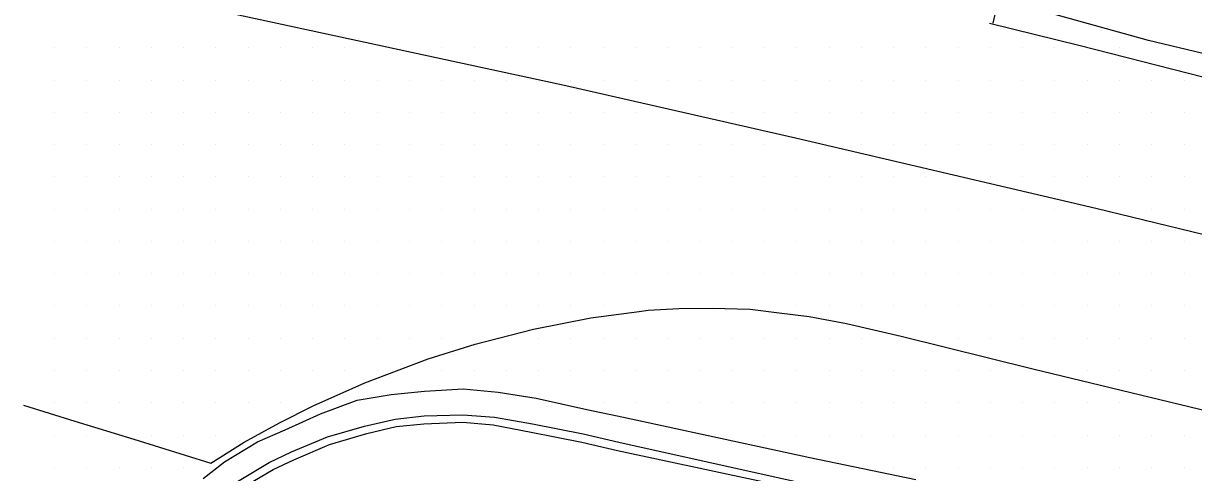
# Model space of a CAD drawing. Extents: x 1762120 to 1766775, y 709485 to 712965.
# Drawn here: x 1763333.8 to 1763424.5, y 712490.8 to 712525.6 of the extents above; entities that cross this region are included whole.
import ezdxf

# ---------------------------------------------------------------- set-up
doc = ezdxf.new("R2010")
doc.units = 0
for name, color, linetype in [('Exist DTM Drainline', 7, 'Continuous'), ('Exist DTM Scan Elevation Point', 7, 'Continuous'), ('Exist Roads Curbs', 7, 'Continuous'), ('Exist Roads EOP', 7, 'Continuous'), ('Exist Roads EOT', 7, 'Continuous')]:
    doc.layers.add(name, color=color, linetype=linetype)

msp = doc.modelspace()

# ---------------------------------------------------------------- linework, layer by layer
at = {"layer": 'Exist DTM Drainline'}
msp.add_lwpolyline([(1763350.305, 712490.075), (1763352.875, 712491.617), (1763354.611, 712492.434), (1763357.393, 712493.597), (1763360.269, 712494.44), (1763362.641, 712494.972), (1763364.883, 712495.225), (1763367.88, 712495.305), (1763370.33, 712495.136), (1763373.283, 712494.625), (1763377.203, 712493.829), (1763379.973, 712493.189), (1763394.241, 712490.019)], dxfattribs=at)
at = {"layer": 'Exist DTM Scan Elevation Point'}
for p, q in [((1763336.25, 712523.75), (1763336.25, 712523.75)), ((1763338.75, 712523.75), (1763338.75, 712523.75)), ((1763341.25, 712523.75), (1763341.25, 712523.75)), ((1763343.75, 712523.75), (1763343.75, 712523.75)), ((1763346.25, 712523.75), (1763346.25, 712523.75)), ((1763348.75, 712523.75), (1763348.75, 712523.75)), ((1763351.25, 712523.75), (1763351.25, 712523.75)), ((1763353.75, 712523.75), (1763353.75, 712523.75)), ((1763356.25, 712523.75), (1763356.25, 712523.75)), ((1763358.75, 712523.75), (1763358.75, 712523.75)), ((1763366.25, 712523.75), (1763366.25, 712523.75)), ((1763368.75, 712523.75), (1763368.75, 712523.75)), ((1763371.25, 712523.75), (1763371.25, 712523.75)), ((1763373.75, 712523.75), (1763373.75, 712523.75)), ((1763376.25, 712523.75), (1763376.25, 712523.75)), ((1763378.75, 712523.75), (1763378.75, 712523.75)), ((1763381.25, 712523.75), (1763381.25, 712523.75)), ((1763383.75, 712523.75), (1763383.75, 712523.75)), ((1763386.25, 712523.75), (1763386.25, 712523.75)), ((1763388.75, 712523.75), (1763388.75, 712523.75)), ((1763391.25, 712523.75), (1763391.25, 712523.75)), ((1763393.75, 712523.75), (1763393.75, 712523.75)), ((1763396.25, 712523.75), (1763396.25, 712523.75)), ((1763398.75, 712523.75), (1763398.75, 712523.75)), ((1763401.25, 712523.75), (1763401.25, 712523.75)), ((1763403.75, 712523.75), (1763403.75, 712523.75)), ((1763406.25, 712523.75), (1763406.25, 712523.75)), ((1763408.75, 712523.75), (1763408.75, 712523.75)), ((1763411.25, 712523.75), (1763411.25, 712523.75)), ((1763413.75, 712523.75), (1763413.75, 712523.75)), ((1763418.75, 712523.75), (1763418.75, 712523.75)), ((1763336.25, 712521.25), (1763336.25, 712521.25)), ((1763338.75, 712521.25), (1763338.75, 712521.25)), ((1763341.25, 712521.25), (1763341.25, 712521.25)), ((1763343.75, 712521.25), (1763343.75, 712521.25)), ((1763346.25, 712521.25), (1763346.25, 712521.25)), ((1763348.75, 712521.25), (1763348.75, 712521.25)), ((1763351.25, 712521.25), (1763351.25, 712521.25)), ((1763353.75, 712521.25), (1763353.75, 712521.25)), ((1763356.25, 712521.25), (1763356.25, 712521.25)), ((1763358.75, 712521.25), (1763358.75, 712521.25)), ((1763361.25, 712521.25), (1763361.25, 712521.25)), ((1763363.75, 712521.25), (1763363.75, 712521.25)), ((1763366.25, 712521.25), (1763366.25, 712521.25)), ((1763368.75, 712521.25), (1763368.75, 712521.25)), ((1763371.25, 712521.25), (1763371.25, 712521.25)), ((1763376.25, 712521.25), (1763376.25, 712521.25)), ((1763378.75, 712521.25), (1763378.75, 712521.25)), ((1763381.25, 712521.25), (1763381.25, 712521.25)), ((1763383.75, 712521.25), (1763383.75, 712521.25)), ((1763386.25, 712521.25), (1763386.25, 712521.25)), ((1763388.75, 712521.25), (1763388.75, 712521.25)), ((1763391.25, 712521.25), (1763391.25, 712521.25)), ((1763393.75, 712521.25), (1763393.75, 712521.25)), ((1763396.25, 712521.25), (1763396.25, 712521.25)), ((1763398.75, 712521.25), (1763398.75, 712521.25)), ((1763401.25, 712521.25), (1763401.25, 712521.25)), ((1763403.75, 712521.25), (1763403.75, 712521.25)), ((1763406.25, 712521.25), (1763406.25, 712521.25)), ((1763408.75, 712521.25), (1763408.75, 712521.25)), ((1763411.25, 712521.25), (1763411.25, 712521.25)), ((1763413.75, 712521.25), (1763413.75, 712521.25)), ((1763416.25, 712521.25), (1763416.25, 712521.25)), ((1763418.75, 712521.25), (1763418.75, 712521.25)), ((1763421.25, 712521.25), (1763421.25, 712521.25)), ((1763423.75, 712521.25), (1763423.75, 712521.25)), ((1763336.25, 712518.75), (1763336.25, 712518.75)), ((1763338.75, 712518.75), (1763338.75, 712518.75)), ((1763341.25, 712518.75), (1763341.25, 712518.75)), ((1763343.75, 712518.75), (1763343.75, 712518.75)), ((1763346.25, 712518.75), (1763346.25, 712518.75)), ((1763348.75, 712518.75), (1763348.75, 712518.75)), ((1763351.25, 712518.75), (1763351.25, 712518.75)), ((1763353.75, 712518.75), (1763353.75, 712518.75)), ((1763356.25, 712518.75), (1763356.25, 712518.75)), ((1763358.75, 712518.75), (1763358.75, 712518.75)), ((1763361.25, 712518.75), (1763361.25, 712518.75)), ((1763363.75, 712518.75), (1763363.75, 712518.75)), ((1763366.25, 712518.75), (1763366.25, 712518.75)), ((1763368.75, 712518.75), (1763368.75, 712518.75)), ((1763371.25, 712518.75), (1763371.25, 712518.75)), ((1763373.75, 712518.75), (1763373.75, 712518.75)), ((1763376.25, 712518.75), (1763376.25, 712518.75)), ((1763378.75, 712518.75), (1763378.75, 712518.75)), ((1763381.25, 712518.75), (1763381.25, 712518.75)), ((1763388.75, 712518.75), (1763388.75, 712518.75)), ((1763391.25, 712518.75), (1763391.25, 712518.75)), ((1763393.75, 712518.75), (1763393.75, 712518.75)), ((1763396.25, 712518.75), (1763396.25, 712518.75)), ((1763398.75, 712518.75), (1763398.75, 712518.75)), ((1763401.25, 712518.75), (1763401.25, 712518.75)), ((1763403.75, 712518.75), (1763403.75, 712518.75)), ((1763406.25, 712518.75), (1763406.25, 712518.75)), ((1763408.75, 712518.75), (1763408.75, 712518.75)), ((1763411.25, 712518.75), (1763411.25, 712518.75)), ((1763413.75, 712518.75), (1763413.75, 712518.75)), ((1763416.25, 712518.75), (1763416.25, 712518.75)), ((1763418.75, 712518.75), (1763418.75, 712518.75)), ((1763421.25, 712518.75), (1763421.25, 712518.75)), ((1763423.75, 712518.75), (1763423.75, 712518.75)), ((1763336.25, 712516.25), (1763336.25, 712516.25)), ((1763338.75, 712516.25), (1763338.75, 712516.25)), ((1763341.25, 712516.25), (1763341.25, 712516.25)), ((1763343.75, 712516.25), (1763343.75, 712516.25)), ((1763346.25, 712516.25), (1763346.25, 712516.25)), ((1763348.75, 712516.25), (1763348.75, 712516.25)), ((1763351.25, 712516.25), (1763351.25, 712516.25)), ((1763353.75, 712516.25), (1763353.75, 712516.25)), ((1763356.25, 712516.25), (1763356.25, 712516.25)), ((1763358.75, 712516.25), (1763358.75, 712516.25)), ((1763361.25, 712516.25), (1763361.25, 712516.25)), ((1763363.75, 712516.25), (1763363.75, 712516.25)), ((1763366.25, 712516.25), (1763366.25, 712516.25)), ((1763368.75, 712516.25), (1763368.75, 712516.25)), ((1763371.25, 712516.25), (1763371.25, 712516.25)), ((1763373.75, 712516.25), (1763373.75, 712516.25)), ((1763376.25, 712516.25), (1763376.25, 712516.25)), ((1763378.75, 712516.25), (1763378.75, 712516.25)), ((1763381.25, 712516.25), (1763381.25, 712516.25)), ((1763383.75, 712516.25), (1763383.75, 712516.25)), ((1763386.25, 712516.25), (1763386.25, 712516.25)), ((1763388.75, 712516.25), (1763388.75, 712516.25)), ((1763391.25, 712516.25), (1763391.25, 712516.25)), ((1763398.75, 712516.25), (1763398.75, 712516.25)), ((1763401.25, 712516.25), (1763401.25, 712516.25)), ((1763403.75, 712516.25), (1763403.75, 712516.25)), ((1763406.25, 712516.25), (1763406.25, 712516.25)), ((1763408.75, 712516.25), (1763408.75, 712516.25)), ((1763411.25, 712516.25), (1763411.25, 712516.25)), ((1763413.75, 712516.25), (1763413.75, 712516.25)), ((1763416.25, 712516.25), (1763416.25, 712516.25)), ((1763418.75, 712516.25), (1763418.75, 712516.25)), ((1763421.25, 712516.25), (1763421.25, 712516.25)), ((1763423.75, 712516.25), (1763423.75, 712516.25)), ((1763336.25, 712513.75), (1763336.25, 712513.75)), ((1763338.75, 712513.75), (1763338.75, 712513.75)), ((1763341.25, 712513.75), (1763341.25, 712513.75)), ((1763343.75, 712513.75), (1763343.75, 712513.75)), ((1763346.25, 712513.75), (1763346.25, 712513.75)), ((1763348.75, 712513.75), (1763348.75, 712513.75)), ((1763351.25, 712513.75), (1763351.25, 712513.75)), ((1763353.75, 712513.75), (1763353.75, 712513.75)), ((1763356.25, 712513.75), (1763356.25, 712513.75)), ((1763358.75, 712513.75), (1763358.75, 712513.75)), ((1763361.25, 712513.75), (1763361.25, 712513.75)), ((1763363.75, 712513.75), (1763363.75, 712513.75)), ((1763366.25, 712513.75), (1763366.25, 712513.75)), ((1763368.75, 712513.75), (1763368.75, 712513.75)), ((1763371.25, 712513.75), (1763371.25, 712513.75)), ((1763373.75, 712513.75), (1763373.75, 712513.75)), ((1763376.25, 712513.75), (1763376.25, 712513.75)), ((1763378.75, 712513.75), (1763378.75, 712513.75)), ((1763381.25, 712513.75), (1763381.25, 712513.75)), ((1763383.75, 712513.75), (1763383.75, 712513.75)), ((1763386.25, 712513.75), (1763386.25, 712513.75)), ((1763388.75, 712513.75), (1763388.75, 712513.75)), ((1763391.25, 712513.75), (1763391.25, 712513.75)), ((1763393.75, 712513.75), (1763393.75, 712513.75)), ((1763396.25, 712513.75), (1763396.25, 712513.75)), ((1763398.75, 712513.75), (1763398.75, 712513.75)), ((1763401.25, 712513.75), (1763401.25, 712513.75)), ((1763403.75, 712513.75), (1763403.75, 712513.75)), ((1763408.75, 712513.75), (1763408.75, 712513.75)), ((1763411.25, 712513.75), (1763411.25, 712513.75)), ((1763413.75, 712513.75), (1763413.75, 712513.75)), ((1763416.25, 712513.75), (1763416.25, 712513.75)), ((1763418.75, 712513.75), (1763418.75, 712513.75)), ((1763421.25, 712513.75), (1763421.25, 712513.75)), ((1763423.75, 712513.75), (1763423.75, 712513.75)), ((1763336.25, 712511.25), (1763336.25, 712511.25)), ((1763338.75, 712511.25), (1763338.75, 712511.25)), ((1763341.25, 712511.25), (1763341.25, 712511.25)), ((1763343.75, 712511.25), (1763343.75, 712511.25)), ((1763346.25, 712511.25), (1763346.25, 712511.25)), ((1763348.75, 712511.25), (1763348.75, 712511.25)), ((1763351.25, 712511.25), (1763351.25, 712511.25)), ((1763353.75, 712511.25), (1763353.75, 712511.25)), ((1763356.25, 712511.25), (1763356.25, 712511.25)), ((1763358.75, 712511.25), (1763358.75, 712511.25)), ((1763361.25, 712511.25), (1763361.25, 712511.25)), ((1763363.75, 712511.25), (1763363.75, 712511.25)), ((1763366.25, 712511.25), (1763366.25, 712511.25)), ((1763368.75, 712511.25), (1763368.75, 712511.25)), ((1763371.25, 712511.25), (1763371.25, 712511.25)), ((1763373.75, 712511.25), (1763373.75, 712511.25)), ((1763376.25, 712511.25), (1763376.25, 712511.25)), ((1763378.75, 712511.25), (1763378.75, 712511.25)), ((1763381.25, 712511.25), (1763381.25, 712511.25)), ((1763383.75, 712511.25), (1763383.75, 712511.25)), ((1763386.25, 712511.25), (1763386.25, 712511.25)), ((1763388.75, 712511.25), (1763388.75, 712511.25)), ((1763391.25, 712511.25), (1763391.25, 712511.25)), ((1763393.75, 712511.25), (1763393.75, 712511.25)), ((1763396.25, 712511.25), (1763396.25, 712511.25)), ((1763398.75, 712511.25), (1763398.75, 712511.25)), ((1763401.25, 712511.25), (1763401.25, 712511.25)), ((1763403.75, 712511.25), (1763403.75, 712511.25)), ((1763406.25, 712511.25), (1763406.25, 712511.25)), ((1763408.75, 712511.25), (1763408.75, 712511.25)), ((1763411.25, 712511.25), (1763411.25, 712511.25)), ((1763413.75, 712511.25), (1763413.75, 712511.25)), ((1763421.25, 712511.25), (1763421.25, 712511.25)), ((1763423.75, 712511.25), (1763423.75, 712511.25)), ((1763336.25, 712508.75), (1763336.25, 712508.75)), ((1763338.75, 712508.75), (1763338.75, 712508.75)), ((1763341.25, 712508.75), (1763341.25, 712508.75)), ((1763343.75, 712508.75), (1763343.75, 712508.75)), ((1763346.25, 712508.75), (1763346.25, 712508.75)), ((1763348.75, 712508.75), (1763348.75, 712508.75)), ((1763351.25, 712508.75), (1763351.25, 712508.75)), ((1763353.75, 712508.75), (1763353.75, 712508.75)), ((1763356.25, 712508.75), (1763356.25, 712508.75)), ((1763358.75, 712508.75), (1763358.75, 712508.75)), ((1763361.25, 712508.75), (1763361.25, 712508.75)), ((1763363.75, 712508.75), (1763363.75, 712508.75)), ((1763366.25, 712508.75), (1763366.25, 712508.75)), ((1763368.75, 712508.75), (1763368.75, 712508.75)), ((1763371.25, 712508.75), (1763371.25, 712508.75)), ((1763373.75, 712508.75), (1763373.75, 712508.75)), ((1763376.25, 712508.75), (1763376.25, 712508.75)), ((1763378.75, 712508.75), (1763378.75, 712508.75)), ((1763381.25, 712508.75), (1763381.25, 712508.75)), ((1763383.75, 712508.75), (1763383.75, 712508.75)), ((1763386.25, 712508.75), (1763386.25, 712508.75)), ((1763388.75, 712508.75), (1763388.75, 712508.75)), ((1763391.25, 712508.75), (1763391.25, 712508.75)), ((1763393.75, 712508.75), (1763393.75, 712508.75)), ((1763396.25, 712508.75), (1763396.25, 712508.75)), ((1763398.75, 712508.75), (1763398.75, 712508.75)), ((1763401.25, 712508.75), (1763401.25, 712508.75)), ((1763403.75, 712508.75), (1763403.75, 712508.75)), ((1763406.25, 712508.75), (1763406.25, 712508.75)), ((1763408.75, 712508.75), (1763408.75, 712508.75)), ((1763411.25, 712508.75), (1763411.25, 712508.75)), ((1763413.75, 712508.75), (1763413.75, 712508.75)), ((1763416.25, 712508.75), (1763416.25, 712508.75)), ((1763418.75, 712508.75), (1763418.75, 712508.75)), ((1763421.25, 712508.75), (1763421.25, 712508.75)), ((1763423.75, 712508.75), (1763423.75, 712508.75)), ((1763336.25, 712506.25), (1763336.25, 712506.25)), ((1763338.75, 712506.25), (1763338.75, 712506.25)), ((1763341.25, 712506.25), (1763341.25, 712506.25)), ((1763343.75, 712506.25), (1763343.75, 712506.25)), ((1763346.25, 712506.25), (1763346.25, 712506.25)), ((1763348.75, 712506.25), (1763348.75, 712506.25)), ((1763351.25, 712506.25), (1763351.25, 712506.25)), ((1763353.75, 712506.25), (1763353.75, 712506.25)), ((1763356.25, 712506.25), (1763356.25, 712506.25)), ((1763358.75, 712506.25), (1763358.75, 712506.25)), ((1763361.25, 712506.25), (1763361.25, 712506.25)), ((1763363.75, 712506.25), (1763363.75, 712506.25)), ((1763366.25, 712506.25), (1763366.25, 712506.25)), ((1763368.75, 712506.25), (1763368.75, 712506.25)), ((1763371.25, 712506.25), (1763371.25, 712506.25)), ((1763373.75, 712506.25), (1763373.75, 712506.25)), ((1763376.25, 712506.25), (1763376.25, 712506.25)), ((1763378.75, 712506.25), (1763378.75, 712506.25)), ((1763381.25, 712506.25), (1763381.25, 712506.25)), ((1763383.75, 712506.25), (1763383.75, 712506.25)), ((1763386.25, 712506.25), (1763386.25, 712506.25)), ((1763388.75, 712506.25), (1763388.75, 712506.25)), ((1763391.25, 712506.25), (1763391.25, 712506.25)), ((1763393.75, 712506.25), (1763393.75, 712506.25)), ((1763396.25, 712506.25), (1763396.25, 712506.25)), ((1763398.75, 712506.25), (1763398.75, 712506.25)), ((1763401.25, 712506.25), (1763401.25, 712506.25)), ((1763403.75, 712506.25), (1763403.75, 712506.25)), ((1763406.25, 712506.25), (1763406.25, 712506.25)), ((1763408.75, 712506.25), (1763408.75, 712506.25)), ((1763411.25, 712506.25), (1763411.25, 712506.25)), ((1763413.75, 712506.25), (1763413.75, 712506.25)), ((1763416.25, 712506.25), (1763416.25, 712506.25)), ((1763418.75, 712506.25), (1763418.75, 712506.25)), ((1763421.25, 712506.25), (1763421.25, 712506.25)), ((1763423.75, 712506.25), (1763423.75, 712506.25)), ((1763336.25, 712503.75), (1763336.25, 712503.75)), ((1763338.75, 712503.75), (1763338.75, 712503.75)), ((1763341.25, 712503.75), (1763341.25, 712503.75)), ((1763343.75, 712503.75), (1763343.75, 712503.75)), ((1763346.25, 712503.75), (1763346.25, 712503.75)), ((1763348.75, 712503.75), (1763348.75, 712503.75)), ((1763351.25, 712503.75), (1763351.25, 712503.75)), ((1763353.75, 712503.75), (1763353.75, 712503.75)), ((1763356.25, 712503.75), (1763356.25, 712503.75)), ((1763358.75, 712503.75), (1763358.75, 712503.75)), ((1763361.25, 712503.75), (1763361.25, 712503.75)), ((1763363.75, 712503.75), (1763363.75, 712503.75)), ((1763366.25, 712503.75), (1763366.25, 712503.75)), ((1763368.75, 712503.75), (1763368.75, 712503.75)), ((1763371.25, 712503.75), (1763371.25, 712503.75)), ((1763373.75, 712503.75), (1763373.75, 712503.75)), ((1763376.25, 712503.75), (1763376.25, 712503.75)), ((1763378.75, 712503.75), (1763378.75, 712503.75)), ((1763393.75, 712503.75), (1763393.75, 712503.75)), ((1763396.25, 712503.75), (1763396.25, 712503.75)), ((1763398.75, 712503.75), (1763398.75, 712503.75)), ((1763401.25, 712503.75), (1763401.25, 712503.75)), ((1763403.75, 712503.75), (1763403.75, 712503.75)), ((1763406.25, 712503.75), (1763406.25, 712503.75)), ((1763408.75, 712503.75), (1763408.75, 712503.75)), ((1763411.25, 712503.75), (1763411.25, 712503.75)), ((1763413.75, 712503.75), (1763413.75, 712503.75)), ((1763416.25, 712503.75), (1763416.25, 712503.75)), ((1763418.75, 712503.75), (1763418.75, 712503.75)), ((1763421.25, 712503.75), (1763421.25, 712503.75)), ((1763423.75, 712503.75), (1763423.75, 712503.75)), ((1763336.25, 712501.25), (1763336.25, 712501.25)), ((1763338.75, 712501.25), (1763338.75, 712501.25)), ((1763341.25, 712501.25), (1763341.25, 712501.25)), ((1763343.75, 712501.25), (1763343.75, 712501.25)), ((1763346.25, 712501.25), (1763346.25, 712501.25)), ((1763348.75, 712501.25), (1763348.75, 712501.25)), ((1763351.25, 712501.25), (1763351.25, 712501.25)), ((1763353.75, 712501.25), (1763353.75, 712501.25)), ((1763356.25, 712501.25), (1763356.25, 712501.25)), ((1763358.75, 712501.25), (1763358.75, 712501.25)), ((1763361.25, 712501.25), (1763361.25, 712501.25)), ((1763363.75, 712501.25), (1763363.75, 712501.25)), ((1763366.25, 712501.25), (1763366.25, 712501.25)), ((1763373.75, 712501.25), (1763373.75, 712501.25)), ((1763376.25, 712501.25), (1763376.25, 712501.25)), ((1763378.75, 712501.25), (1763378.75, 712501.25)), ((1763381.25, 712501.25), (1763381.25, 712501.25)), ((1763383.75, 712501.25), (1763383.75, 712501.25)), ((1763386.25, 712501.25), (1763386.25, 712501.25)), ((1763388.75, 712501.25), (1763388.75, 712501.25)), ((1763391.25, 712501.25), (1763391.25, 712501.25)), ((1763393.75, 712501.25), (1763393.75, 712501.25)), ((1763396.25, 712501.25), (1763396.25, 712501.25)), ((1763398.75, 712501.25), (1763398.75, 712501.25)), ((1763406.25, 712501.25), (1763406.25, 712501.25)), ((1763408.75, 712501.25), (1763408.75, 712501.25)), ((1763411.25, 712501.25), (1763411.25, 712501.25)), ((1763413.75, 712501.25), (1763413.75, 712501.25)), ((1763416.25, 712501.25), (1763416.25, 712501.25)), ((1763418.75, 712501.25), (1763418.75, 712501.25)), ((1763421.25, 712501.25), (1763421.25, 712501.25)), ((1763423.75, 712501.25), (1763423.75, 712501.25)), ((1763336.25, 712498.75), (1763336.25, 712498.75)), ((1763338.75, 712498.75), (1763338.75, 712498.75)), ((1763341.25, 712498.75), (1763341.25, 712498.75)), ((1763343.75, 712498.75), (1763343.75, 712498.75)), ((1763346.25, 712498.75), (1763346.25, 712498.75)), ((1763348.75, 712498.75), (1763348.75, 712498.75)), ((1763351.25, 712498.75), (1763351.25, 712498.75)), ((1763353.75, 712498.75), (1763353.75, 712498.75)), ((1763356.25, 712498.75), (1763356.25, 712498.75)), ((1763358.75, 712498.75), (1763358.75, 712498.75)), ((1763361.25, 712498.75), (1763361.25, 712498.75)), ((1763366.25, 712498.75), (1763366.25, 712498.75)), ((1763368.75, 712498.75), (1763368.75, 712498.75)), ((1763371.25, 712498.75), (1763371.25, 712498.75)), ((1763373.75, 712498.75), (1763373.75, 712498.75)), ((1763376.25, 712498.75), (1763376.25, 712498.75)), ((1763378.75, 712498.75), (1763378.75, 712498.75)), ((1763381.25, 712498.75), (1763381.25, 712498.75)), ((1763383.75, 712498.75), (1763383.75, 712498.75)), ((1763386.25, 712498.75), (1763386.25, 712498.75)), ((1763388.75, 712498.75), (1763388.75, 712498.75)), ((1763391.25, 712498.75), (1763391.25, 712498.75)), ((1763393.75, 712498.75), (1763393.75, 712498.75)), ((1763396.25, 712498.75), (1763396.25, 712498.75)), ((1763398.75, 712498.75), (1763398.75, 712498.75)), ((1763401.25, 712498.75), (1763401.25, 712498.75)), ((1763403.75, 712498.75), (1763403.75, 712498.75)), ((1763406.25, 712498.75), (1763406.25, 712498.75)), ((1763408.75, 712498.75), (1763408.75, 712498.75)), ((1763416.25, 712498.75), (1763416.25, 712498.75)), ((1763418.75, 712498.75), (1763418.75, 712498.75)), ((1763421.25, 712498.75), (1763421.25, 712498.75)), ((1763423.75, 712498.75), (1763423.75, 712498.75)), ((1763336.25, 712496.25), (1763336.25, 712496.25)), ((1763338.75, 712496.25), (1763338.75, 712496.25)), ((1763341.25, 712496.25), (1763341.25, 712496.25)), ((1763343.75, 712496.25), (1763343.75, 712496.25)), ((1763346.25, 712496.25), (1763346.25, 712496.25)), ((1763348.75, 712496.25), (1763348.75, 712496.25)), ((1763351.25, 712496.25), (1763351.25, 712496.25)), ((1763353.75, 712496.25), (1763353.75, 712496.25)), ((1763378.75, 712496.25), (1763378.75, 712496.25)), ((1763381.25, 712496.25), (1763381.25, 712496.25)), ((1763383.75, 712496.25), (1763383.75, 712496.25)), ((1763386.25, 712496.25), (1763386.25, 712496.25)), ((1763388.75, 712496.25), (1763388.75, 712496.25)), ((1763391.25, 712496.25), (1763391.25, 712496.25)), ((1763393.75, 712496.25), (1763393.75, 712496.25)), ((1763396.25, 712496.25), (1763396.25, 712496.25)), ((1763398.75, 712496.25), (1763398.75, 712496.25)), ((1763401.25, 712496.25), (1763401.25, 712496.25)), ((1763403.75, 712496.25), (1763403.75, 712496.25)), ((1763406.25, 712496.25), (1763406.25, 712496.25)), ((1763408.75, 712496.25), (1763408.75, 712496.25)), ((1763411.25, 712496.25), (1763411.25, 712496.25)), ((1763413.75, 712496.25), (1763413.75, 712496.25)), ((1763416.25, 712496.25), (1763416.25, 712496.25)), ((1763418.75, 712496.25), (1763418.75, 712496.25)), ((1763336.25, 712493.75), (1763336.25, 712493.75)), ((1763338.75, 712493.75), (1763338.75, 712493.75)), ((1763343.75, 712493.75), (1763343.75, 712493.75)), ((1763346.25, 712493.75), (1763346.25, 712493.75)), ((1763348.75, 712493.75), (1763348.75, 712493.75)), ((1763391.25, 712493.75), (1763391.25, 712493.75)), ((1763393.75, 712493.75), (1763393.75, 712493.75)), ((1763396.25, 712493.75), (1763396.25, 712493.75)), ((1763398.75, 712493.75), (1763398.75, 712493.75)), ((1763401.25, 712493.75), (1763401.25, 712493.75)), ((1763403.75, 712493.75), (1763403.75, 712493.75)), ((1763406.25, 712493.75), (1763406.25, 712493.75)), ((1763408.75, 712493.75), (1763408.75, 712493.75)), ((1763411.25, 712493.75), (1763411.25, 712493.75)), ((1763413.75, 712493.75), (1763413.75, 712493.75)), ((1763416.25, 712493.75), (1763416.25, 712493.75)), ((1763418.75, 712493.75), (1763418.75, 712493.75)), ((1763421.25, 712493.75), (1763421.25, 712493.75)), ((1763423.75, 712493.75), (1763423.75, 712493.75)), ((1763336.25, 712491.25), (1763336.25, 712491.25)), ((1763338.75, 712491.25), (1763338.75, 712491.25)), ((1763341.25, 712491.25), (1763341.25, 712491.25)), ((1763343.75, 712491.25), (1763343.75, 712491.25)), ((1763346.25, 712491.25), (1763346.25, 712491.25)), ((1763401.25, 712491.25), (1763401.25, 712491.25)), ((1763403.75, 712491.25), (1763403.75, 712491.25)), ((1763406.25, 712491.25), (1763406.25, 712491.25)), ((1763408.75, 712491.25), (1763408.75, 712491.25)), ((1763411.25, 712491.25), (1763411.25, 712491.25)), ((1763413.75, 712491.25), (1763413.75, 712491.25)), ((1763416.25, 712491.25), (1763416.25, 712491.25)), ((1763418.75, 712491.25), (1763418.75, 712491.25)), ((1763421.25, 712491.25), (1763421.25, 712491.25)), ((1763423.75, 712491.25), (1763423.75, 712491.25))]:
    msp.add_line(p, q, dxfattribs=at)
at = {"layer": 'Exist Roads Curbs'}
msp.add_lwpolyline([(1763350.595, 712489.56), (1763353.179, 712491.077), (1763354.787, 712491.829), (1763357.56, 712493.024), (1763360.433, 712493.877), (1763362.729, 712494.404), (1763364.872, 712494.623), (1763367.87, 712494.752), (1763370.242, 712494.534), (1763373.186, 712493.964), (1763377.108, 712493.184), (1763379.858, 712492.559), (1763394.108, 712489.509)], dxfattribs=at)
at = {"layer": 'Exist Roads EOP'}
for points in [[(1763643.77, 712469.08), (1763626.18, 712472.9), (1763599.42, 712478.63), (1763576.58, 712483.84), (1763571.18, 712485.03), (1763551.88, 712489.01), (1763534.13, 712492.86), (1763518.9, 712496.72), (1763500.5, 712502.14), (1763491.03, 712504.88), (1763478.656, 712509.297), (1763462.81, 712513.89), (1763458.502, 712515.027), (1763451.12, 712516.94), (1763440.11, 712519.75), (1763420.99, 712524.32), (1763409.387, 712527.563), (1763408.929, 712525.659)], [(1763347.772, 712490.39), (1763349.41, 712491.665), (1763351.969, 712493.226), (1763354.109, 712494.16), (1763356.868, 712495.402), (1763359.687, 712496.439), (1763362.342, 712496.894), (1763364.916, 712497.148), (1763367.914, 712497.321), (1763370.613, 712497.06), (1763373.575, 712496.615), (1763377.479, 712495.716), (1763380.325, 712495.124), (1763394.76, 712492.018), (1763402.978, 712490.299)]]:
    msp.add_lwpolyline(points, dxfattribs=at)
at = {"layer": 'Exist Roads EOT'}
for points in [[(1763641.44, 712457.51), (1763610.11, 712464.37), (1763586.15, 712469.61), (1763570.11, 712472.98), (1763537.91, 712480.08), (1763522.15, 712483.97), (1763497.14, 712490.74), (1763477.41, 712496.05), (1763457.98, 712501.22), (1763441.15, 712505.41), (1763416.91, 712511.31), (1763393.66, 712516.74), (1763375.63, 712520.86), (1763349.91, 712526.4)], [(1763643.66, 712468.08), (1763620.69, 712473.26), (1763603.42, 712477.07), (1763588.97, 712480.2), (1763569.94, 712484.38), (1763558.25, 712487.06), (1763544.93, 712490.02), (1763536.73, 712492.05), (1763519.07, 712496.62), (1763501.14, 712501.29), (1763481.82, 712506.44), (1763471.77, 712509.18), (1763450.73, 712514.7), (1763436.96, 712518.41), (1763425.2, 712521.47), (1763415.71, 712523.9), (1763408.688, 712525.62)], [(1763342.4, 712493.43), (1763348.37, 712491.57), (1763350.95, 712493.2), (1763353.67, 712494.69), (1763356.29, 712496), (1763360.3, 712497.79), (1763365.19, 712499.64), (1763368.85, 712500.8), (1763373.36, 712501.95), (1763377.8, 712502.84), (1763381.54, 712503.31), (1763382.24, 712503.41), (1763384.62, 712503.54), (1763387.2, 712503.59), (1763390.15, 712503.49), (1763392.38, 712503.22), (1763394.72, 712502.93), (1763397.6, 712502.38), (1763401.83, 712501.4), (1763412.04, 712498.89), (1763423.38, 712496.13), (1763433.3, 712493.74)], [(1763333.84, 712496.07), (1763337.835, 712494.818), (1763342.4, 712493.43)]]:
    msp.add_lwpolyline(points, dxfattribs=at)

doc.saveas('drawing.dxf')
